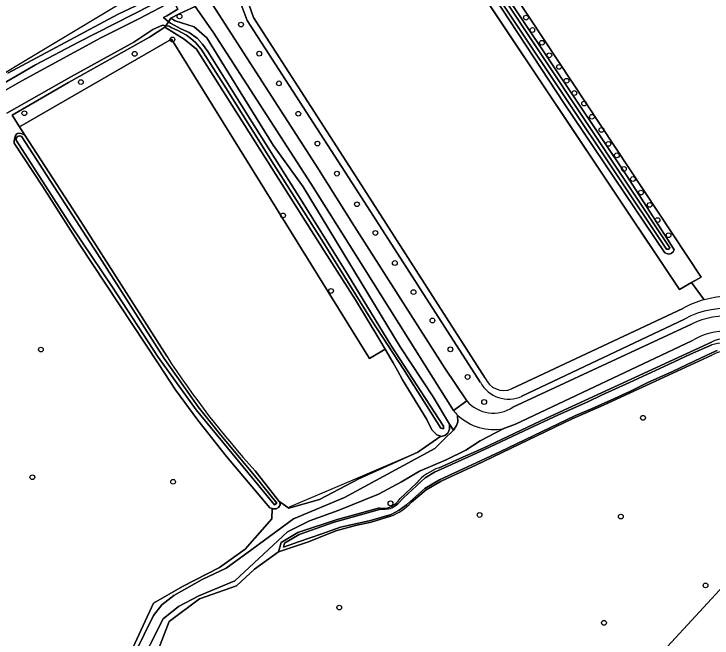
# Model space of a CAD drawing. Extents: x 159626 to 160723, y 388173 to 389416.
# Drawn here: x 159930.1 to 160073, y 388849 to 388976.7 of the extents above; entities that cross this region are included whole.
import ezdxf

# ---------------------------------------------------------------- set-up
doc = ezdxf.new("R2010")
doc.units = 0
for name, color, linetype in [('IMGEO_Berm_groen', 7, 'Continuous'), ('IMGEO_Boom', 7, 'Continuous'), ('IMGEO_Erf', 7, 'Continuous'), ('IMGEO_Fietspad_gesloten', 7, 'Continuous'), ('IMGEO_Grasland_agrarisch', 7, 'Continuous'), ('IMGEO_Grasland_overig', 7, 'Continuous'), ('IMGEO_Hek', 7, 'Continuous'), ('IMGEO_Houtwal', 7, 'Continuous'), ('IMGEO_Loofbos', 7, 'Continuous'), ('IMGEO_Oever', 7, 'Continuous'), ('IMGEO_Rijbaan_lokaal_onverhard', 7, 'Continuous'), ('IMGEO_Waterloop', 7, 'Continuous')]:
    doc.layers.add(name, color=color, linetype=linetype)

msp = doc.modelspace()

# ---------------------------------------------------------------- linework, layer by layer
at = {"layer": 'IMGEO_Berm_groen'}
for points in [[(159977.87, 388975.32), (159975.38, 388981.97), (159972.41, 388980.63), (159970.08, 388979.57), (159970.77, 388978.6), (159992.46, 388944.95), (159999.84, 388933.2), (160018.31, 388904.22), (160022.79, 388897.54)], [(160015.95, 388902.19), (160000, 388927.49), (159990.88, 388941.97), (159970.87, 388972.92), (159967.19, 388978.23), (159964.84, 388977.14), (159963.94, 388976.69), (159962.2, 388975.83), (159963.11, 388975.29), (159967.02, 388974.03), (159969.59, 388971.77), (159974.66, 388963.58), (159983.17, 388949.82), (159989.31, 388941.32), (160009.19, 388908.61), (160015.93, 388898.34), (160019.24, 388892.79), (160020.08, 388891.53), (160020.74, 388892.53), (160020.96, 388893.26), (160020.94, 388894.62)], [(160025.58, 388901.35), (160000, 388941.01), (159977.87, 388975.32)], [(160032.26, 388896.27), (160068.8, 388913.22)], [(160067.35, 388914.28), (160034.11, 388898.47)], [(160020.08, 388895.55), (160015.95, 388902.19)]]:
    msp.add_lwpolyline(points, dxfattribs=at)
for centre, radius, start, end in [((160076.3, 388897.33), 19.17, 48.8314, 117.8374), ((160076.06, 388898.4), 16.5, 53.0224, 116.1104), ((160031.39, 388904.48), 6.59, 208.3595, 294.4203), ((160028.23, 388902.17), 7.14, 220.3318, 304.3506), ((160028.27, 388902.28), 10.6, 219.4389, 226.2523)]:
    msp.add_arc(centre, radius, start, end, dxfattribs=at)
at = {"layer": 'IMGEO_Boom'}
for centre in [(159964, 388976.17), (160034.93, 388975.93), (159976.59, 388974.5), (160036.25, 388973.39), (159962.56, 388971.46), (160038.19, 388970.78), (159954.83, 388968.52), (159980.33, 388968.56), (160039.7, 388968.22), (160041.7, 388965.85), (159943.82, 388962.74), (159984.36, 388962.48), (160043.22, 388963.01), (160044.84, 388960.5), (160046.83, 388958.35), (159932.25, 388956.37), (159988.32, 388956.27), (160048.42, 388955.65), (160050.39, 388952.96), (159992.24, 388950.16), (160051.81, 388950.1), (160053.53, 388947.75), (159996.22, 388944.02), (160054.97, 388944.99), (160056.81, 388942.91), (160058.47, 388940.14), (160000.33, 388937.75), (160060.25, 388937.62), (159985.19, 388935.47), (160061.87, 388934.52), (160004.1, 388931.88), (160064.11, 388931.42), (160008.08, 388925.73), (159995.03, 388920.02), (160011.9, 388919.78), (160015.78, 388913.97), (159935.64, 388908.03), (160019.45, 388908.08), (160022.97, 388902.43), (160026.37, 388897.3), (160058.88, 388894.07), (159933.89, 388881.91), (159962.69, 388880.99), (160007.2, 388876.58), (160025.43, 388874.2), (160054.34, 388873.87), (160071.69, 388859.78), (159996.71, 388855.26), (160050.89, 388852.13)]:
    msp.add_circle(centre, 0.489, dxfattribs=at)
at = {"layer": 'IMGEO_Erf'}
msp.add_lwpolyline([(160110.71, 388846.03), (160142.9, 388872.29), (160143.17, 388872.79), (160140.2, 388874.39), (160136.85, 388875.88), (160132.75, 388877.29), (160129.38, 388878.14), (160125.96, 388878.73), (160123.37, 388879), (160119, 388879.07), (160116.09, 388878.95), (160111.74, 388878.51), (160107.43, 388877.75), (160103.18, 388876.69), (160100.4, 388875.82), (160096.31, 388874.26), (160091.33, 388872.06), (160088.48, 388870.64), (160076.2, 388860.61), (160050.01, 388832.21)], dxfattribs=at)
at = {"layer": 'IMGEO_Fietspad_gesloten'}
msp.add_lwpolyline([(159963.47, 388983.59), (159964.61, 388981.95), (159966.19, 388979.67), (159966.7, 388978.94), (159967.19, 388978.23), (159970.87, 388972.92), (159990.88, 388941.97), (160000, 388927.49), (160015.95, 388902.19), (160020.08, 388895.55), (160022.79, 388897.54), (160018.31, 388904.22), (159999.84, 388933.2), (159992.46, 388944.95), (159970.77, 388978.6), (159970.08, 388979.57), (159969.63, 388980.2), (159969.04, 388981.02), (159967.2, 388983.6), (159966.36, 388984.77)], close=True, dxfattribs=at)
for points in [[(160068.8, 388913.22), (160032.26, 388896.27)], [(160030.38, 388891.88), (160032.81, 388892.8), (160068.91, 388909.82)], [(160022.79, 388897.54), (160020.08, 388895.55)]]:
    msp.add_lwpolyline(points, dxfattribs=at)
for centre, radius, start, end in [((160076.06, 388898.4), 16.5, 53.0224, 116.1104), ((160075.83, 388898.76), 13.05, 52.367, 122.044), ((160028.23, 388902.17), 7.14, 220.3318, 304.3506), ((160028.27, 388902.28), 10.6, 219.4389, 226.2523), ((160028.29, 388902.3), 10.63, 226.2468, 281.2971)]:
    msp.add_arc(centre, radius, start, end, dxfattribs=at)
at = {"layer": 'IMGEO_Grasland_agrarisch'}
for points in [[(160176.67, 388888.57), (160165.48, 388901.68), (160150.48, 388919.03), (160150.33, 388919.39), (160150.13, 388919.2), (160083.99, 389000), (160071.74, 389014.96), (160071.43, 389014.86), (160067.36, 389013.64), (160064.93, 389012.64), (160060.86, 389011.18), (160056.93, 389009.57), (160051.42, 389007.86), (160046.04, 389006.33), (160041.88, 389005.53), (160037.59, 389004.07), (160033.35, 389002.62), (160027.83, 389000.74), (160024.02, 388999.44), (160020.93, 388998.22), (160070.78, 388922.86), (160068.84, 388921.76), (160071.37, 388918.21)], [(160015.72, 388996.15), (160014.32, 388995.59), (160009.88, 388993.82), (160005.63, 388992.5), (160000.86, 388990.7), (159997.68, 388989.26), (159994.22, 388987.88), (159990.6, 388986.1), (159986.63, 388983.94), (159983.52, 388982.08), (159981.28, 388981.37), (159977.59, 388980.51), (159979.18, 388975.98), (160000, 388943.56), (160026.55, 388902.21)], [(160071.37, 388918.21), (160068.84, 388921.76), (160066.38, 388920.35), (160015.72, 388996.15)], [(159979.51, 388883.22), (159984.43, 388876.98), (159984.57, 388876.88), (159986.39, 388875.58), (159992.65, 388877.39), (160000.68, 388881.56), (160012.77, 388887.07), (160017.49, 388890.29), (160016.65, 388890.59), (160015.67, 388891.59), (160014.65, 388893.71), (160009.66, 388901.82), (160008.61, 388903.75), (160007.77, 388905.32), (160006.1, 388908.09), (160002.93, 388906.18), (159962.35, 388971.55), (159931.27, 388953.6), (159932.36, 388951.91)], [(159932.36, 388951.91), (159943.81, 388934.23), (159961.39, 388906.66)], [(160031.99, 388899.99), (160067.02, 388916.46)]]:
    msp.add_lwpolyline(points, dxfattribs=at)
for centre, radius, start, end in [((160076.63, 388898.9), 20.01, 46.9439, 105.2231), ((160076.66, 388898.83), 20.09, 105.246, 118.6517), ((160114, 389005.92), 182.06, 213.0396, 222.3742), ((160030.39, 388903.84), 4.17, 202.9625, 292.5838)]:
    msp.add_arc(centre, radius, start, end, dxfattribs=at)
at = {"layer": 'IMGEO_Grasland_overig'}
for points in [[(159963.94, 388976.69), (159964.84, 388977.14), (159967.19, 388978.23), (159966.7, 388978.94), (159966.19, 388979.67), (159964.61, 388981.95), (159960.75, 388981.08), (159951.42, 388976.62), (159928.87, 388964.54)], [(159793.24, 388846.78), (159798.4, 388856.74), (159804.06, 388866.06), (159811.55, 388875.15), (159818.71, 388882.44), (159829.75, 388892.25), (159843.29, 388902.61), (159869.03, 388922.43), (159882.51, 388931.88), (159896.66, 388942.23), (159911.17, 388952.42), (159924.85, 388960.68), (159934.5, 388966.24), (159943.3, 388970.91), (159961.99, 388980.42)], [(160068.91, 388909.82), (160032.81, 388892.8), (160030.38, 388891.88), (160025.54, 388889.34), (160022.61, 388887.47), (160018.56, 388885.49), (160013.12, 388883.17), (160009.45, 388880.95), (160004.75, 388878.45), (159996.47, 388875.1), (159990.6, 388873.01), (159986.13, 388870.77), (159975.34, 388860.75), (159967.94, 388857.65), (159963.82, 388855.47), (159960.68, 388852.98), (159955.26, 388842.32)], [(160017.16, 388883.87), (160020.75, 388885.45), (160026.01, 388887.76), (160039.13, 388894.03), (160072.88, 388909.56)], [(159952.97, 388841.95), (159958.66, 388853.66), (159960.38, 388855.79), (159962.84, 388857.73), (159968.66, 388861.01), (159973.53, 388863.32), (159977.78, 388866.35), (159987.31, 388873.44), (159997.8, 388877.75), (160016.26, 388887.82), (160018.11, 388889.61), (160020.08, 388891.53), (160019.24, 388892.79), (160019.3, 388891.77), (160018.96, 388890.91), (160018.31, 388890.42), (160017.6, 388890.25), (160017.49, 388890.29), (160012.77, 388887.07), (160000.68, 388881.56), (159992.65, 388877.39), (159986.39, 388875.58), (159984.57, 388876.88), (159984.62, 388876.29), (159984.27, 388875.73), (159983.81, 388875.44), (159983.26, 388875.42), (159982.99, 388875.51), (159982.91, 388873.41), (159977.45, 388867.17), (159972.18, 388863.42), (159964.65, 388859.59), (159958.65, 388856.14), (159954.05, 388846.11)], [(160009.15, 388877.55), (160012.49, 388880.72)], [(159961.88, 388852.44), (159968.07, 388857.03), (159975.68, 388859.73), (159979.34, 388863.08), (159984.28, 388866.66), (159984.8, 388868.59), (159988.23, 388870.58), (159996.27, 388873.27), (160000, 388874.29), (160004.93, 388875.63)], [(159958.54, 388843.77), (159961.88, 388852.44)]]:
    msp.add_lwpolyline(points, dxfattribs=at)
for centre, radius, start, end in [((160075.83, 388898.76), 13.05, 52.367, 122.044), ((160076.12, 388902.3), 7.96, 26.419, 114.0866), ((160020.82, 388873.4), 11.09, 109.2889, 138.7174), ((160005.63, 388879.72), 4.14, 260.329, 328.4813)]:
    msp.add_arc(centre, radius, start, end, dxfattribs=at)
at = {"layer": 'IMGEO_Hek'}
for points in [[(160015.49, 388996.51), (160066.38, 388920.35), (160070.78, 388922.86), (160020.84, 388998.36)], [(159986.51, 388875.87), (160000, 388881.62), (160012.77, 388887.07)]]:
    msp.add_lwpolyline(points, dxfattribs=at)
at = {"layer": 'IMGEO_Houtwal'}
msp.add_lwpolyline([(159929.73, 388955.98), (159931.27, 388953.6), (159962.35, 388971.55), (160002.93, 388906.18), (160006.1, 388908.09), (160004.99, 388909.92), (160000, 388918.18), (159993.63, 388928.24), (159967.49, 388969.48), (159964.95, 388971.52), (159961.01, 388973.97), (159957.83, 388971.96), (159941.25, 388962.69)], close=True, dxfattribs=at)
at = {"layer": 'IMGEO_Loofbos'}
for points in [[(160020.93, 388998.22), (160015.72, 388996.15), (160066.38, 388920.35), (160068.84, 388921.76), (160070.78, 388922.86)], [(160020.3, 388995.12), (160020.69, 388995.1), (160021.12, 388994.93), (160023.64, 388991.29), (160055.54, 388943.55), (160064.35, 388929.88), (160065.29, 388928.45), (160065.09, 388928.03), (160064.63, 388927.7), (160064.12, 388927.53), (160063.36, 388927.85), (160042.72, 388958.39), (160025.32, 388984.88), (160019.12, 388994.07), (160019.19, 388994.38), (160019.35, 388994.65), (160019.49, 388994.76), (160019.67, 388994.9), (160020.19, 388995.13)]]:
    msp.add_lwpolyline(points, close=True, dxfattribs=at)
for points in [[(159954.05, 388846.11), (159958.65, 388856.14), (159964.65, 388859.59), (159972.18, 388863.42), (159977.45, 388867.17), (159982.91, 388873.41), (159982.99, 388875.51), (159982.51, 388875.68), (159973.61, 388886.15), (159967.73, 388893.58), (159963.16, 388899.78), (159959.72, 388905.14), (159943.57, 388929.48), (159935.93, 388941.48), (159930.13, 388950.26), (159930.14, 388950.81), (159930.42, 388951.85), (159930.7, 388952.18), (159930.99, 388952.26), (159931.58, 388952.2), (159931.93, 388952.08), (159932.36, 388951.91), (159931.27, 388953.6), (159929.73, 388955.98)], [(160072.97, 388906.89), (160050.83, 388896.63), (160044.4, 388893.88), (160024.67, 388884.4), (160022.15, 388883.24), (160017.58, 388881.14), (160014.47, 388879.35), (160011.51, 388876.81)], [(160050.01, 388832.21), (160076.2, 388860.61), (160088.48, 388870.64), (160091.33, 388872.06), (160096.31, 388874.26), (160100.4, 388875.82), (160103.18, 388876.69), (160107.43, 388877.75), (160111.74, 388878.51), (160116.09, 388878.95), (160119, 388879.07), (160123.37, 388879), (160125.96, 388878.73), (160129.38, 388878.14), (160132.75, 388877.29), (160136.85, 388875.88), (160140.2, 388874.39), (160143.17, 388872.79), (160142.9, 388872.29), (160144.18, 388873.47), (160142.48, 388874.89), (160137.91, 388879.99)], [(160007.21, 388873.93), (160003.25, 388872.7), (160000, 388872.04), (159996.03, 388870.95), (159990.4, 388868.73), (159984.28, 388866.66), (159979.34, 388863.08), (159975.68, 388859.73), (159968.07, 388857.03), (159961.88, 388852.44), (159958.54, 388843.77)]]:
    msp.add_lwpolyline(points, dxfattribs=at)
for centre, radius, start, end in [((160076.25, 388901.16), 6.6, 66.3881, 119.813), ((160002.48, 388885.63), 12.63, 292.0203, 315.6791)]:
    msp.add_arc(centre, radius, start, end, dxfattribs=at)
at = {"layer": 'IMGEO_Oever'}
for points in [[(160021.12, 388994.93), (160020.69, 388995.1), (160020.3, 388995.12), (160020.19, 388995.13), (160019.67, 388994.9), (160019.49, 388994.76), (160019.35, 388994.65), (160019.19, 388994.38), (160019.12, 388994.07), (160025.32, 388984.88), (160042.72, 388958.39), (160063.36, 388927.85), (160064.12, 388927.53), (160064.63, 388927.7), (160065.09, 388928.03), (160065.29, 388928.45), (160064.35, 388929.88), (160055.54, 388943.55), (160023.64, 388991.29)], [(160064.39, 388928.82), (160064.3, 388928.68), (160064.08, 388928.57), (160063.69, 388928.58), (160032.52, 388975.19), (160019.8, 388994.3), (160019.87, 388994.43), (160020.05, 388994.64), (160020.38, 388994.69), (160020.61, 388994.65)], [(159961.01, 388973.97), (159964.95, 388971.52), (159967.49, 388969.48), (159993.63, 388928.24), (160000, 388918.18), (160004.99, 388909.92), (160006.1, 388908.09), (160007.77, 388905.32), (160008.61, 388903.75), (160009.66, 388901.82), (160014.65, 388893.71), (160015.67, 388891.59), (160016.65, 388890.59), (160017.49, 388890.29), (160017.6, 388890.25), (160018.31, 388890.42), (160018.96, 388890.91), (160019.3, 388891.77), (160019.24, 388892.79), (160015.93, 388898.34), (160009.19, 388908.61), (159989.31, 388941.32), (159983.17, 388949.82), (159974.66, 388963.58), (159969.59, 388971.77), (159967.02, 388974.03), (159963.11, 388975.29), (159962.2, 388975.83), (159961.73, 388975.1), (159962.13, 388974.79), (159964.29, 388973.66), (159966.01, 388972.9), (159967.7, 388971.63), (159968.7, 388970.5), (159969.79, 388968.98), (159977.68, 388956.43), (159989.51, 388937.62), (159998.38, 388923.46), (160007.29, 388908.92), (160018.03, 388892.33), (160018.07, 388891.81), (160017.47, 388891.98), (160009.89, 388903.99), (160003.45, 388913.87), (159993.04, 388930.56), (159983.32, 388945.86), (159973.49, 388961.59), (159968.46, 388969.49), (159967.31, 388970.81), (159966.34, 388971.65), (159965.46, 388972.37), (159963.63, 388973.31), (159962.32, 388973.89), (159961.92, 388974.18), (159961.35, 388974.25), (159961.2, 388974.28)], [(159931.7, 388951.53), (159947.25, 388927.62), (159960.84, 388906.21), (159967.8, 388896.31), (159972.47, 388890.51), (159979.33, 388882.3), (159983.91, 388876.63), (159983.48, 388876.28), (159967.4, 388895.71), (159959.64, 388906.47), (159950.27, 388920.76), (159941.85, 388933.33), (159930.58, 388950.88), (159930.6, 388951.3), (159930.85, 388951.63), (159931.25, 388951.76), (159931.51, 388951.65)]]:
    msp.add_lwpolyline(points, close=True, dxfattribs=at)
for points in [[(159961.99, 388980.42), (159943.3, 388970.91), (159934.5, 388966.24), (159924.85, 388960.68), (159911.17, 388952.42), (159896.66, 388942.23), (159882.51, 388931.88), (159869.03, 388922.43), (159843.29, 388902.61), (159829.75, 388892.25), (159818.71, 388882.44), (159811.55, 388875.15), (159804.06, 388866.06), (159798.4, 388856.74), (159793.24, 388846.78)], [(159793.87, 388845.33), (159799.48, 388856.36), (159802.78, 388861.98), (159810.26, 388871.61), (159814.65, 388877.03), (159816.51, 388878.82), (159822.43, 388884.51), (159826.58, 388888.12), (159842.47, 388900.76), (159846.91, 388904.28), (159858.21, 388913.19), (159877.46, 388927.18), (159897.38, 388941.76), (159912.58, 388952.11), (159931.71, 388963.03), (159947.93, 388971.8), (159955.71, 388975.66), (159962.72, 388979.38), (159963.31, 388978.3), (159963.67, 388977.63), (159961.42, 388976.28), (159960.7, 388975.92), (159961.73, 388975.1)], [(159961.73, 388975.1), (159962.2, 388975.83), (159963.94, 388976.69)], [(159929.73, 388955.98), (159941.25, 388962.69), (159957.83, 388971.96), (159961.01, 388973.97), (159961.2, 388974.28), (159960.55, 388974.41), (159958.57, 388973.5), (159954.69, 388970.91), (159941.87, 388963.91), (159928.68, 388956.39)], [(159932.36, 388951.91), (159931.93, 388952.08), (159931.58, 388952.2), (159930.99, 388952.26), (159930.7, 388952.18), (159930.42, 388951.85), (159930.14, 388950.81), (159930.13, 388950.26), (159935.93, 388941.48), (159943.57, 388929.48), (159959.72, 388905.14), (159963.16, 388899.78), (159967.73, 388893.58), (159973.61, 388886.15), (159982.51, 388875.68), (159982.99, 388875.51), (159983.26, 388875.42), (159983.81, 388875.44), (159984.27, 388875.73), (159984.62, 388876.29), (159984.57, 388876.88), (159984.43, 388876.98), (159979.51, 388883.22)], [(159961.39, 388906.66), (159943.81, 388934.23), (159932.36, 388951.91)], [(160008.13, 388876.05), (160008.71, 388876.48), (160009.85, 388877.72), (160014.31, 388881.76), (160016.21, 388882.96), (160023.17, 388886.1), (160027.48, 388888.05), (160034.58, 388891.44), (160041.58, 388894.65), (160047.57, 388897.36), (160050.38, 388898.67), (160056.11, 388901.32), (160063.2, 388904.6), (160068.61, 388907.12), (160072.96, 388908.98)], [(160072.88, 388909.56), (160039.13, 388894.03), (160026.01, 388887.76), (160020.75, 388885.45), (160017.16, 388883.87)], [(160074.04, 388907.82), (160072.99, 388907.35), (160069.36, 388905.68), (160064.92, 388903.55), (160059.75, 388901.23), (160056.21, 388899.42), (160052.32, 388897.65), (160048.33, 388895.89), (160045.07, 388894.57), (160029.6, 388887.11), (160017.23, 388881.4), (160014.2, 388879.61), (160010.48, 388876.24), (160008.99, 388875.17), (160007.31, 388874.3), (160003.07, 388873.09), (159996.99, 388871.72), (159993.16, 388870.36), (159988.39, 388868.69), (159985.26, 388867.64), (159985.51, 388868.46), (159988.52, 388870.23), (159995.65, 388872.72), (159999.32, 388873.72), (160004.94, 388875.3), (160006.07, 388875.38), (160006.76, 388875.46)], [(160011.51, 388876.81), (160014.47, 388879.35), (160017.58, 388881.14), (160022.15, 388883.24), (160024.67, 388884.4), (160044.4, 388893.88), (160050.83, 388896.63), (160072.97, 388906.89)], [(160012.49, 388880.72), (160009.15, 388877.55)], [(160004.93, 388875.63), (160000, 388874.29), (159996.27, 388873.27), (159988.23, 388870.58), (159984.8, 388868.59), (159984.28, 388866.66), (159990.4, 388868.73), (159996.03, 388870.95), (160000, 388872.04), (160003.25, 388872.7), (160007.21, 388873.93)]]:
    msp.add_lwpolyline(points, dxfattribs=at)
for centre, radius, start, end in [((160076.12, 388902.3), 7.96, 26.419, 114.0866), ((160076.41, 388896.98), 12.49, 83.4304, 106.0191), ((160076.25, 388901.16), 6.6, 66.3881, 119.813), ((160114, 389005.92), 182.06, 213.0396, 222.3742), ((160020.82, 388873.4), 11.09, 109.2889, 138.7174), ((160005.63, 388879.72), 4.14, 260.329, 328.4813), ((160006.22, 388878.56), 3.15, 279.8661, 307.2077), ((160002.48, 388885.63), 12.63, 292.0203, 315.6791)]:
    msp.add_arc(centre, radius, start, end, dxfattribs=at)
at = {"layer": 'IMGEO_Rijbaan_lokaal_onverhard'}
for points in [[(159928.87, 388964.54), (159951.42, 388976.62), (159960.75, 388981.08), (159964.61, 388981.95), (159963.47, 388983.59), (159952.51, 388979.13), (159907.22, 388952.05), (159835.7, 388900.18), (159811.86, 388879.74), (159798.61, 388858.92), (159780.45, 388823.71), (159743.44, 388710), (159733.6, 388673.66), (159726.07, 388622.77), (159723.8, 388589.08), (159732.88, 388524.72), (159741.59, 388501.25), (159741.96, 388488.76), (159710.93, 388443.71), (159710.05, 388437.2)], [(160020.94, 388894.62), (160020.96, 388893.26), (160020.74, 388892.53), (160020.08, 388891.53), (160018.11, 388889.61), (160016.26, 388887.82), (159997.8, 388877.75), (159987.31, 388873.44), (159977.78, 388866.35), (159973.53, 388863.32), (159968.66, 388861.01), (159962.84, 388857.73), (159960.38, 388855.79), (159958.66, 388853.66), (159952.97, 388841.95)], [(159955.26, 388842.32), (159960.68, 388852.98), (159963.82, 388855.47), (159967.94, 388857.65), (159975.34, 388860.75), (159986.13, 388870.77), (159990.6, 388873.01), (159996.47, 388875.1), (160004.75, 388878.45), (160009.45, 388880.95), (160013.12, 388883.17), (160018.56, 388885.49), (160022.61, 388887.47), (160025.54, 388889.34), (160030.38, 388891.88)]]:
    msp.add_lwpolyline(points, dxfattribs=at)
msp.add_arc((160028.29, 388902.3), 10.63, 226.2468, 281.2971, dxfattribs=at)
at = {"layer": 'IMGEO_Waterloop'}
for points in [[(160063.69, 388928.58), (160064.08, 388928.57), (160064.3, 388928.68), (160064.39, 388928.82), (160020.61, 388994.65), (160020.38, 388994.69), (160020.05, 388994.64), (160019.87, 388994.43), (160019.8, 388994.3), (160032.52, 388975.19)], [(159961.73, 388975.1), (159961.2, 388974.28), (159961.35, 388974.25), (159961.92, 388974.18), (159962.32, 388973.89), (159963.63, 388973.31), (159965.46, 388972.37), (159966.34, 388971.65), (159967.31, 388970.81), (159968.46, 388969.49), (159973.49, 388961.59), (159983.32, 388945.86), (159993.04, 388930.56), (160003.45, 388913.87), (160009.89, 388903.99), (160017.47, 388891.98), (160018.07, 388891.81), (160018.03, 388892.33), (160007.29, 388908.92), (159998.38, 388923.46), (159989.51, 388937.62), (159977.68, 388956.43), (159969.79, 388968.98), (159968.7, 388970.5), (159967.7, 388971.63), (159966.01, 388972.9), (159964.29, 388973.66), (159962.13, 388974.79)], [(159931.7, 388951.53), (159931.51, 388951.65), (159931.25, 388951.76), (159930.85, 388951.63), (159930.6, 388951.3), (159930.58, 388950.88), (159941.85, 388933.33), (159950.27, 388920.76), (159959.64, 388906.47), (159967.4, 388895.71), (159983.48, 388876.28), (159983.91, 388876.63), (159979.33, 388882.3), (159972.47, 388890.51), (159967.8, 388896.31), (159960.84, 388906.21), (159947.25, 388927.62)]]:
    msp.add_lwpolyline(points, close=True, dxfattribs=at)
for points in [[(159977.94, 388981.26), (159975.22, 388982.25), (159975.38, 388981.97), (159977.87, 388975.32), (160000, 388941.01), (160025.58, 388901.35)], [(160026.55, 388902.21), (160000, 388943.56), (159979.18, 388975.98), (159977.59, 388980.51), (159977.94, 388981.26)], [(159928.68, 388956.39), (159941.87, 388963.91), (159954.69, 388970.91), (159958.57, 388973.5), (159960.55, 388974.41), (159961.2, 388974.28), (159961.73, 388975.1), (159960.7, 388975.92), (159961.42, 388976.28), (159963.67, 388977.63), (159963.31, 388978.3), (159962.72, 388979.38), (159955.71, 388975.66), (159947.93, 388971.8), (159931.71, 388963.03), (159912.58, 388952.11)], [(160067.02, 388916.46), (160031.99, 388899.99)], [(160034.11, 388898.47), (160067.35, 388914.28)], [(160072.96, 388908.98), (160068.61, 388907.12), (160063.2, 388904.6), (160056.11, 388901.32), (160050.38, 388898.67), (160047.57, 388897.36), (160041.58, 388894.65), (160034.58, 388891.44), (160027.48, 388888.05), (160023.17, 388886.1), (160016.21, 388882.96), (160014.31, 388881.76), (160009.85, 388877.72), (160008.71, 388876.48), (160008.13, 388876.05)], [(160006.76, 388875.46), (160006.07, 388875.38), (160004.94, 388875.3), (159999.32, 388873.72), (159995.65, 388872.72), (159988.52, 388870.23), (159985.51, 388868.46), (159985.26, 388867.64), (159988.39, 388868.69), (159993.16, 388870.36), (159996.99, 388871.72), (160003.07, 388873.09), (160007.31, 388874.3), (160008.99, 388875.17), (160010.48, 388876.24), (160014.2, 388879.61), (160017.23, 388881.4), (160029.6, 388887.11), (160045.07, 388894.57), (160048.33, 388895.89), (160052.32, 388897.65), (160056.21, 388899.42), (160059.75, 388901.23), (160064.92, 388903.55), (160069.36, 388905.68), (160072.99, 388907.35), (160074.04, 388907.82)]]:
    msp.add_lwpolyline(points, dxfattribs=at)
for centre, radius, start, end in [((160076.63, 388898.9), 20.01, 46.9439, 105.2231), ((160076.66, 388898.83), 20.09, 105.246, 118.6517), ((160076.3, 388897.33), 19.17, 48.8314, 117.8374), ((160076.41, 388896.98), 12.49, 83.4304, 106.0191), ((160030.39, 388903.84), 4.17, 202.9625, 292.5838), ((160031.39, 388904.48), 6.59, 208.3595, 294.4203), ((160006.22, 388878.56), 3.15, 279.8661, 307.2077)]:
    msp.add_arc(centre, radius, start, end, dxfattribs=at)

doc.saveas('drawing.dxf')
